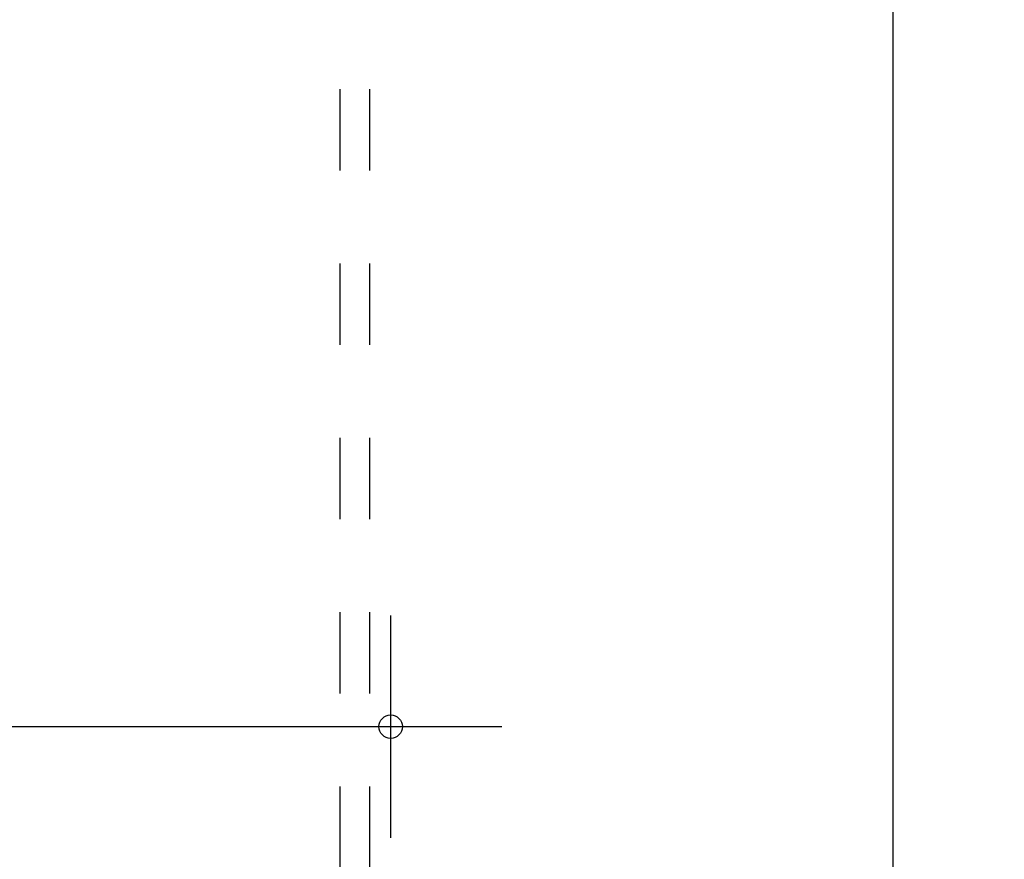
# Model space of a CAD drawing. Header units: millimetres. Extents: x 22865 to 60762, y -18816 to 15611.
# Tile 262 of 517: x 36572 to 36657, y 5408 to 5480. Entities that reach past the tile are written whole.
import ezdxf

# ---------------------------------------------------------------- set-up
doc = ezdxf.new("R2010")
doc.units = ezdxf.units.MM
doc.linetypes.add('DASHED', pattern=[15, 7, -8])
doc.layers.add('bramy przemyslowe', color=5, linetype='Continuous')
doc.layers.add('WYMIARY', color=6, linetype='Continuous')
doc.layers.add('projekt', color=6, linetype='Continuous', lineweight=9)
doc.styles.add('1-100', font='simplex.shx', dxfattribs={"width": 0.8, "height": 15})
doc.dimstyles.new('1-100', dxfattribs={"dimscale": 0.5, "dimtxt": 100, "dimasz": 1, "dimexe": 0.18, "dimexo": 0.0625, "dimgap": 5, "dimtad": 1, "dimdec": 1, "dimzin": 0, "dimdsep": 46, "dimtxsty": '1-100', "dimblk1": 'K', "dimblk2": 'K', "dimsah": 1, "dimcen": 0.09, "dimse1": 1, "dimse2": 1, "dimadec": 0, "dimazin": 0, "dimtfac": 1, "dimtdec": 1, "dimtofl": 0, "dimtmove": 0, "dimatfit": 3, "dimldrblk": 'K', "dimfxl": 0, "dimtolj": 1, "dimtzin": 0, "dimarcsym": 0})

# ---------------------------------------------------------------- blocks, each defined once
blk = doc.blocks.new('K')
for p, q in [((0, -19.11), (0, 19.11)), ((-19.11, 0), (19.11, 0))]:
    blk.add_line(p, q)
blk.add_circle((0, 0), 2.02)
blk = doc.blocks.new('*D792')
at = {"layer": 'WYMIARY', "color": 0, "lineweight": -2}
blk.add_line((36234.716, 5419.615), (36603.716, 5419.615), dxfattribs=at)
at = {"layer": 'WYMIARY', "color": 0, "linetype": 'ByBlock', "lineweight": -2, "xscale": 0.5, "yscale": 0.5, "zscale": 0.5, "rotation": 180}
blk.add_blockref('K', (36234.216, 5419.615), dxfattribs=at)
at = {"layer": 'WYMIARY', "color": 0, "linetype": 'ByBlock', "lineweight": -2, "xscale": 0.5, "yscale": 0.5, "zscale": 0.5}
blk.add_blockref('K', (36604.216, 5419.615), dxfattribs=at)
at = {"layer": 'WYMIARY', "color": 0, "insert": (36419.216, 5429.615), "char_height": 15, "attachment_point": 5, "style": '1-100'}
blk.add_mtext('\\A1;370.0', dxfattribs=at)
blk = doc.blocks.new('*D2055')
at = {"layer": 'projekt', "color": 0, "lineweight": -2, "ltscale": 0.2}
blk.add_line((36647.463, 5340.558), (36647.463, 7174.558), dxfattribs=at)
at = {"layer": 'projekt', "color": 0, "linetype": 'ByBlock', "lineweight": -2, "xscale": 0.5, "yscale": 0.5, "zscale": 0.5}
for p, rotation in [((36647.463, 7175.058), 90), ((36647.463, 5340.058), 270)]:
    blk.add_blockref('K', p, dxfattribs=dict(at, rotation=rotation))
at = {"layer": 'projekt', "color": 0, "ltscale": 0.2, "insert": (36637.463, 6257.558), "char_height": 15, "attachment_point": 5, "rotation": 90, "style": '1-100'}
blk.add_mtext('\\A1;1835.0', dxfattribs=at)

msp = doc.modelspace()

# ---------------------------------------------------------------- linework, layer by layer
at = {"layer": 'bramy przemyslowe', "color": 5, "linetype": 'DASHED'}
for p, q in [((36599.866, 5362.458), (36599.866, 5774.058)), ((36602.416, 5362.458), (36602.416, 5774.058))]:
    msp.add_line(p, q, dxfattribs=at)

# ---------------------------------------------------------------- dimensions: what is measured, and where the dimension line sits
at = {"layer": 'projekt', "ltscale": 0.2}
dim = msp.add_linear_dim(base=(36647.463, 7175.058), p1=(36653.505, 5340.058), p2=(36653.505, 7175.058), angle=90, dimstyle='1-100', dxfattribs=at)
dim.commit()
dim.dimension.update_dxf_attribs({"geometry": '*D2055', "text_midpoint": (36637.463, 6257.558)})
at = {"layer": 'WYMIARY'}
dim = msp.add_linear_dim(base=(36604.216, 5419.615), p1=(36234.216, 5379.015), p2=(36604.216, 5379.015), dimstyle='1-100', dxfattribs=at)
dim.commit()
dim.dimension.update_dxf_attribs({"geometry": '*D792', "text_midpoint": (36419.216, 5429.615)})

doc.saveas('drawing.dxf')
